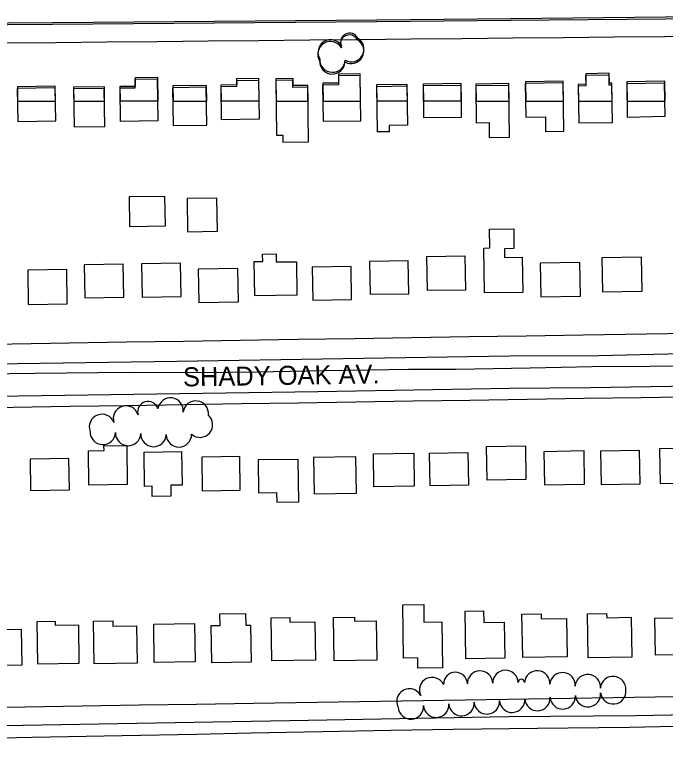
# Model space of a CAD drawing. Extents: x -25029 to 2274964, y -81170 to 687028.
# Drawn here: x 9246 to 9759, y -67950 to -67376 of the extents above; entities that cross this region are included whole.
import ezdxf

# ---------------------------------------------------------------- set-up
doc = ezdxf.new("R2010")
doc.units = 0
for name, color, linetype in [('81911BEA - RW_X_Fee_RW', 7, 'Continuous'), ('BLDG', 7, 'Continuous'), ('GE_X_CL_2000', 7, 'Continuous'), ('ROAD', 7, 'Continuous'), ('ROAD-NAME', 7, 'Continuous'), ('TREES', 7, 'Continuous')]:
    doc.layers.add(name, color=color, linetype=linetype)

msp = doc.modelspace()

# ---------------------------------------------------------------- linework, layer by layer
at = {"layer": '81911BEA - RW_X_Fee_RW'}
for points in [[(9238.39, -67398.78), (9278.39, -67398.39), (9318.38, -67398), (9358.38, -67397.6), (9398.38, -67397.21), (9438.38, -67396.82), (9478.38, -67396.43), (9518.38, -67396.03), (9558.38, -67395.64), (9598.38, -67395.25), (9638.38, -67394.85), (9678.38, -67394.46), (9718.38, -67394.07), (9758.38, -67393.67), (9798.37, -67393.28), (9843.37, -67392.84), (9888.37, -67392.39), (9934.09, -67391.94)], [(8973.96, -67639.98), (9018.96, -67639.29), (9063.95, -67638.6), (9108.95, -67637.9), (9153.94, -67637.21), (9198.94, -67636.52), (9243.93, -67635.83), (9288.93, -67635.13), (9333.93, -67634.44), (9378.92, -67633.75), (9423.92, -67633.05), (9468.91, -67632.36), (9513.91, -67631.67), (9558.91, -67630.98), (9603.9, -67630.28), (9648.9, -67629.59), (9693.89, -67628.9), (9743.89, -67628.13), (9793.88, -67627.36), (9795.35, -67627.34)], [(8974.72, -67689.98), (9019.72, -67689.28), (9064.71, -67688.59), (9109.71, -67687.9), (9154.71, -67687.21), (9199.7, -67686.51), (9244.7, -67685.82), (9289.69, -67685.13), (9334.69, -67684.44), (9379.69, -67683.74), (9424.68, -67683.05), (9469.68, -67682.36), (9514.67, -67681.66), (9559.67, -67680.97), (9604.66, -67680.28), (9649.66, -67679.59), (9694.66, -67678.89), (9739.65, -67678.2), (9784.52, -67677.51)], [(8984.21, -67926.24), (9029.21, -67925.53), (9074.2, -67924.82), (9119.2, -67924.11), (9164.2, -67923.4), (9209.19, -67922.69), (9254.19, -67921.98), (9299.18, -67921.27), (9344.18, -67920.56), (9389.17, -67919.85), (9434.17, -67919.14), (9484.16, -67918.36), (9534.16, -67917.57), (9584.15, -67916.78), (9634.15, -67915.99), (9684.14, -67915.2), (9734.14, -67914.41), (9784.13, -67913.62), (9822.1, -67913.03)]]:
    msp.add_lwpolyline(points, dxfattribs=at)
at = {"layer": 'BLDG'}
for p, q in [((9714.4, -67422.7), (9695.97, -67423.03)), ((9714.54, -67430.6), (9714.4, -67422.7)), ((9340.99, -67426.05), (9358.31, -67425.79)), ((9341.09, -67432.74), (9340.99, -67426.05)), ((9358.31, -67425.79), (9358.6, -67444.78)), ((9421.02, -67426.89), (9438.09, -67426.63)), ((9421.09, -67431.52), (9421.02, -67426.89)), ((9438.09, -67426.63), (9438.37, -67444.77)), ((9465.25, -67426.77), (9451.81, -67426.97)), ((9451.81, -67426.97), (9452.08, -67444.77)), ((9465.34, -67432.4), (9465.25, -67426.77)), ((9518.21, -67423.11), (9501.1, -67423.37)), ((9501.1, -67423.37), (9501.21, -67430.42)), ((9518.54, -67444.76), (9518.21, -67423.11)), ((9695.97, -67423.03), (9696.12, -67431.3)), ((9277.91, -67432.92), (9248.01, -67433.37)), ((9248.01, -67433.37), (9248.18, -67444.79)), ((9278.09, -67444.79), (9277.91, -67432.92)), ((9316.59, -67433.36), (9292.33, -67433.72)), ((9292.33, -67433.72), (9292.5, -67444.78)), ((9316.76, -67444.78), (9316.59, -67433.36)), ((9329.02, -67432.92), (9341.09, -67432.74)), ((9329.2, -67444.78), (9329.02, -67432.92)), ((9397.04, -67432.28), (9370.46, -67432.68)), ((9370.46, -67432.68), (9370.65, -67444.78)), ((9397.23, -67444.77), (9397.04, -67432.28)), ((9408.7, -67431.72), (9421.09, -67431.52)), ((9408.89, -67444.77), (9408.7, -67431.72)), ((9476.97, -67432.23), (9465.34, -67432.4)), ((9477.16, -67444.76), (9476.97, -67432.23)), ((9501.21, -67430.42), (9488.72, -67430.61)), ((9488.72, -67430.61), (9488.93, -67444.76)), ((9531.37, -67431.63), (9555.06, -67431.27)), ((9531.57, -67444.76), (9531.37, -67431.63)), ((9555.06, -67431.27), (9555.26, -67444.75)), ((9568.1, -67431.04), (9597.51, -67430.58)), ((9568.3, -67444.75), (9568.1, -67431.04)), ((9597.51, -67430.58), (9597.72, -67444.75)), ((9635.44, -67430.86), (9609.35, -67431.25)), ((9609.35, -67431.25), (9609.55, -67444.75)), ((9635.65, -67444.74), (9635.44, -67430.86)), ((9678.15, -67428.89), (9648.44, -67429.44)), ((9648.44, -67429.44), (9648.72, -67444.74)), ((9678.44, -67444.74), (9678.15, -67428.89)), ((9696.12, -67431.3), (9689.98, -67431.41)), ((9689.98, -67431.41), (9690.22, -67444.74)), ((9716.52, -67430.56), (9714.54, -67430.6)), ((9716.78, -67444.73), (9716.52, -67430.56)), ((9758.2, -67428.99), (9728.37, -67429.54)), ((9728.37, -67429.54), (9728.64, -67444.73)), ((9758.48, -67444.73), (9758.2, -67428.99)), ((9248.18, -67444.79), (9278.09, -67444.79)), ((9292.5, -67444.78), (9316.76, -67444.78)), ((9358.6, -67444.78), (9329.2, -67444.78)), ((9370.65, -67444.78), (9397.23, -67444.77)), ((9438.37, -67444.77), (9408.89, -67444.77)), ((9452.08, -67444.77), (9477.16, -67444.76)), ((9488.93, -67444.76), (9518.54, -67444.76)), ((9555.26, -67444.75), (9531.57, -67444.76)), ((9597.72, -67444.75), (9568.3, -67444.75)), ((9609.55, -67444.75), (9635.65, -67444.74)), ((9648.72, -67444.74), (9678.44, -67444.74)), ((9690.22, -67444.74), (9716.78, -67444.73)), ((9728.64, -67444.73), (9758.48, -67444.73))]:
    msp.add_line(p, q, dxfattribs=at)
for points in [[(9328.89, -67434.28), (9340.96, -67434.1), (9340.86, -67427.41), (9358.18, -67427.15), (9358.68, -67460.3), (9329.29, -67460.74)], [(9408.57, -67433.08), (9420.96, -67432.89), (9420.89, -67428.26), (9437.96, -67428), (9438.43, -67458.84), (9408.96, -67459.29)], [(9465.21, -67433.77), (9465.12, -67428.14), (9451.68, -67428.34), (9452.33, -67471.57), (9457.1, -67471.49), (9457.19, -67476.97), (9477.49, -67476.67), (9476.84, -67433.6)], [(9500.97, -67424.75), (9501.08, -67431.8), (9488.59, -67431.98), (9489.02, -67460.5), (9518.62, -67460.05), (9518.08, -67424.49)], [(9716.93, -67461.37), (9716.39, -67431.96), (9714.41, -67432), (9714.27, -67424.1), (9695.84, -67424.43), (9695.99, -67432.7), (9689.85, -67432.81), (9690.38, -67461.85)], [(9248.27, -67460.74), (9278.18, -67460.29), (9277.78, -67434.27), (9247.88, -67434.72)], [(9397.36, -67463.49), (9396.91, -67433.64), (9370.33, -67434.04), (9370.79, -67463.89)], [(9554.93, -67432.65), (9555.39, -67463.55), (9540.97, -67463.76), (9541.05, -67468.83), (9531.78, -67468.97), (9531.24, -67433.01)], [(9597.76, -67457.42), (9568.35, -67457.86), (9567.97, -67432.42), (9597.38, -67431.97)], [(9609.22, -67432.64), (9609.66, -67461.7), (9619.74, -67461.55), (9619.92, -67473.3), (9635.92, -67473.06), (9635.31, -67432.25)], [(9648.79, -67457.38), (9664.12, -67457.1), (9664.33, -67468.59), (9678.72, -67468.32), (9678.02, -67430.29), (9648.31, -67430.83)], [(9728.71, -67457.16), (9758.54, -67456.62), (9758.07, -67430.4), (9728.24, -67430.94)], [(9316.91, -67464.61), (9316.46, -67434.71), (9292.2, -67435.07), (9292.65, -67464.98)], [(9336.47, -67543.38), (9364.68, -67542.96), (9364.33, -67519.75), (9336.12, -67520.18)], [(9405.67, -67547.2), (9405.28, -67521.1), (9381.77, -67521.45), (9382.16, -67547.56)], [(9615.56, -67560.41), (9620.28, -67560.34), (9620.06, -67545.55), (9639.16, -67545.26), (9639.39, -67560.83), (9631.88, -67560.95), (9631.99, -67567.9), (9645.91, -67567.69), (9646.32, -67595.35), (9616.1, -67595.81)], [(9434.72, -67571.05), (9441.34, -67570.95), (9441.25, -67565.14), (9451.96, -67564.97), (9452.06, -67571.43), (9467.94, -67571.19), (9468.34, -67597.68), (9435.13, -67598.19)], [(9525.95, -67596.92), (9556.39, -67596.46), (9555.99, -67570.46), (9525.55, -67570.92)], [(9600.69, -67566.57), (9601.1, -67593.56), (9571.18, -67594.02), (9570.78, -67567.02)], [(9660.52, -67599), (9691.7, -67598.43), (9691.21, -67571.83), (9660.04, -67572.39)], [(9709.09, -67594.99), (9740.34, -67594.42), (9739.86, -67567.58), (9708.61, -67568.15)], [(9256.56, -67605), (9287.26, -67604.54), (9286.85, -67577.43), (9256.15, -67577.89)], [(9301.1, -67599.74), (9331.83, -67599.28), (9331.43, -67573.26), (9300.7, -67573.72)], [(9346.32, -67599.2), (9377.06, -67598.73), (9376.67, -67572.32), (9345.92, -67572.78)], [(9390.94, -67603.28), (9422.27, -67602.8), (9421.87, -67576.57), (9390.54, -67577.04)], [(9480.79, -67601.5), (9511.37, -67601.04), (9510.97, -67575.03), (9480.39, -67575.5)], [(9303.95, -67720.31), (9316.31, -67720.12), (9316.25, -67716.38), (9334.15, -67716.11), (9334.61, -67746.81), (9304.36, -67747.27)], [(9377.44, -67720.89), (9377.84, -67747.33), (9368.86, -67747.46), (9368.99, -67756.01), (9354.28, -67756.23), (9354.16, -67748.23), (9348.26, -67748.32), (9347.86, -67721.34)], [(9648.74, -67742.81), (9618.12, -67743.27), (9617.72, -67716.87), (9648.34, -67716.4)], [(9663.42, -67747.17), (9695.08, -67746.59), (9694.6, -67720.36), (9662.94, -67720.94)], [(9707.98, -67746.77), (9738.83, -67746.21), (9738.35, -67720.07), (9707.51, -67720.63)], [(9754.64, -67746.04), (9784.8, -67745.49), (9784.3, -67718.19), (9754.15, -67718.74)], [(9258.41, -67751.51), (9288.99, -67751.05), (9288.61, -67726.43), (9258.04, -67726.89)], [(9393.66, -67751.71), (9423.61, -67751.26), (9423.21, -67724.87), (9393.26, -67725.33)], [(9438.13, -67753.45), (9452.31, -67753.24), (9452.43, -67760.72), (9469.71, -67760.46), (9469.21, -67726.99), (9437.74, -67727.46)], [(9481.79, -67754.19), (9515.23, -67753.69), (9514.79, -67724.91), (9481.35, -67725.41)], [(9528.58, -67722.64), (9560.34, -67722.16), (9560.73, -67748.12), (9528.97, -67748.6)], [(9603.08, -67721.7), (9603.46, -67747.31), (9573.27, -67747.77), (9572.89, -67722.15)], [(9568.21, -67841.33), (9568.42, -67855.23), (9582.51, -67855.02), (9583.06, -67891.38), (9563.69, -67891.67), (9563.57, -67883.53), (9552.34, -67883.7), (9551.7, -67841.58)], [(9600.8, -67846.59), (9615.43, -67846.37), (9615.57, -67855.67), (9631.73, -67855.43), (9632.16, -67883.7), (9601.37, -67884.17)], [(9400.83, -67857.97), (9407.7, -67857.87), (9407.57, -67848.81), (9427.86, -67848.5), (9428, -67857.75), (9431.7, -67857.69), (9432.14, -67886.95), (9401.27, -67887.42)], [(9462.63, -67851.67), (9462.68, -67855.38), (9482.39, -67855.08), (9482.85, -67885.23), (9448.48, -67885.75), (9447.97, -67851.89)], [(9497.26, -67851.7), (9513.6, -67851.46), (9513.64, -67854.43), (9530.88, -67854.17), (9531.35, -67885.37), (9497.78, -67885.87)], [(9660.74, -67848.8), (9660.81, -67852.71), (9680.81, -67852.35), (9681.36, -67882.57), (9646.31, -67883.21), (9645.69, -67849.07)], [(9712.37, -67848.47), (9712.43, -67851.78), (9731.66, -67851.43), (9732.23, -67882.9), (9697.89, -67883.53), (9697.26, -67848.75)], [(9780.36, -67851.68), (9780.89, -67880.83), (9750.82, -67881.38), (9750.29, -67852.23)], [(9296.79, -67887.53), (9296.34, -67857.68), (9278.09, -67857.96), (9278.04, -67854.88), (9263.26, -67855.1), (9263.76, -67888.03)], [(9308.03, -67854.62), (9323.29, -67854.39), (9323.35, -67858.41), (9341.89, -67858.13), (9342.33, -67887.66), (9308.54, -67888.17)], [(9355.47, -67856.91), (9387.72, -67856.43), (9388.17, -67886.61), (9355.92, -67887.09)], [(9251.51, -67889.19), (9221.75, -67889.64), (9221.32, -67861.28), (9251.08, -67860.83)]]:
    msp.add_lwpolyline(points, close=True, dxfattribs=at)
at = {"layer": 'GE_X_CL_2000'}
for points in [[(8559.77, -67671.11), (8590.49, -67670.37), (8706.6, -67669.59), (8782.44, -67668.63), (8905.9, -67665.79), (8978.26, -67665.43), (9053.27, -67664.47), (9166.52, -67662.01), (9241.98, -67659.27), (9262.08, -67659.05), (9335.86, -67658.23), (9393.33, -67658.44), (9437.09, -67658.02), (9488.71, -67657.07), (9525.21, -67656.53), (9556.26, -67655.82), (9593.65, -67655.88), (9652.21, -67654.92), (9701.11, -67653.76), (9746.34, -67653.51), (9790.79, -67653.34), (9829.85, -67654.03), (9863.86, -67653.41), (9873.92, -67652.9)], [(8553.84, -67958.32), (8598.97, -67957.31), (8664.68, -67956.32), (8769.57, -67954.24), (8827.93, -67953.63), (9007.11, -67949.97), (9122.81, -67948.14), (9186.08, -67947.54), (9259.61, -67946.08), (9330.46, -67944.72), (9389.3, -67943.56), (9432.06, -67942.55), (9488.49, -67941.62), (9542.31, -67940.39), (9591.66, -67939.69), (9657.88, -67938.96), (9730.37, -67937.99), (9790.12, -67936.72), (9841.09, -67935.39), (9864.02, -67934.42)]]:
    msp.add_lwpolyline(points, dxfattribs=at)
at = {"layer": 'ROAD'}
for points in [[(9636.86, -67379.53), (9758.85, -67378.28), (9916.08, -67377.11), (9978.55, -67376.55), (9988.69, -67376.4), (9996.81, -67378.67), (10003.39, -67383.37), (10008.78, -67389.43), (10012.52, -67396.54), (10013.89, -67403.38), (10013.88, -67411.2), (10011.69, -67417.81), (10008.76, -67423.23), (9993.53, -67444.7)], [(9635.92, -67645.71), (9373.78, -67649.95), (9122.19, -67653.44), (8866.09, -67657.63), (8635.16, -67661.22), (8583.04, -67661.81), (8577.32, -67659.05), (8573.35, -67653.78), (8571.94, -67648.14), (8571.68, -67643.84), (8575.51, -67412.23), (8577.1, -67406.1), (8581.69, -67399.5), (8588.85, -67394.76), (8599.89, -67391.56), (8636.13, -67388.82), (8669.31, -67388.74), (8958.29, -67386.27), (9275.72, -67384.1), (9531.14, -67381.95), (9636.74, -67380.92)], [(8575.08, -67444.87), (8575.63, -67410.97), (8577.22, -67404.84), (8581.81, -67398.24), (8588.97, -67393.5), (8600.01, -67390.29), (8636.25, -67387.55), (8669.43, -67387.47), (8958.41, -67384.96), (9275.84, -67382.75), (9531.26, -67380.57), (9636.86, -67379.53)], [(9636.74, -67380.92), (9758.73, -67379.69), (9915.96, -67378.54)], [(9771.51, -67643.94), (9706.15, -67645.47), (9635.92, -67645.71)], [(9635.84, -67670.97), (9699.76, -67670.44), (9778.95, -67668.99), (9797.03, -67669.42), (9806.96, -67671.84), (9814.87, -67675.3), (9823.2, -67681.08), (9832.14, -67688.06), (9839.19, -67696.95), (9843, -67703.38), (9846.61, -67711.36), (9848.24, -67717.64), (9850.28, -67788.38), (9851.62, -67871.64), (9852.27, -67900.43), (9851.13, -67907.74), (9847.55, -67914.72), (9842.43, -67920.23), (9835.43, -67924.73), (9828.97, -67926.86), (9819.7, -67927.45), (9735.06, -67929.16), (9635.02, -67929.98)], [(9635.02, -67929.98), (9477.57, -67932.82), (9191.95, -67937.74), (8893.68, -67943.15), (8593.62, -67948.01), (8582.38, -67944.48), (8574.99, -67938.69), (8570.39, -67931.23), (8568.04, -67923.32), (8566.41, -67909.27), (8570.96, -67700.78), (8572.6, -67692.67), (8575.74, -67689.2), (8581.78, -67686.93), (8587.78, -67685.96), (9067.42, -67679.43), (9484.92, -67673.47), (9635.84, -67670.97)]]:
    msp.add_lwpolyline(points, dxfattribs=at)
at = {"layer": 'TREES'}
for centre, radius, start, end in [((9509.65, -67399.41), 7.02, 26.18583, 206.18583), ((9509.78, -67398.03), 7.02, 26.19283, 206.19283), ((9494.79, -67407.67), 10, 31.10565, 211.10565), ((9494.92, -67406.29), 10, 31.11265, 211.11265), ((9511.08, -67405.05), 10, 240.85504, 60.85504), ((9511.21, -67403.67), 10, 240.86204, 60.86204), ((9496.35, -67411.93), 10, 177.30633, 357.30633), ((9496.22, -67413.31), 10, 177.29933, 357.29933), ((9368.74, -67688.47), 10, 352.89244, 172.89244), ((9388.58, -67690.95), 10, 352.89244, 172.89244), ((9333.57, -67694.87), 10, 17.94529, 197.94529), ((9350.95, -67689.51), 8.19, 16.15553, 196.15553), ((9314.7, -67701.48), 10, 20.65961, 200.65961), ((9391.9, -67699.69), 10, 228.63339, 48.63339), ((9315.33, -67705.41), 10, 177.6901, 357.6901), ((9335.31, -67706.22), 10, 177.6901, 357.6901), ((9355.3, -67707.02), 10, 177.6901, 357.6901), ((9375.29, -67707.31), 10, 180.67437, 0.67437), ((9632.65, -67903.21), 10, 1.41637, 181.41637), ((9574.85, -67908.79), 10, 25.96904, 205.96904), ((9593.25, -67904.18), 9.41, 1.41636, 181.41636), ((9612.65, -67903.7), 10, 1.41637, 181.41637), ((9657.7, -67903.57), 10, 355.77411, 175.77411), ((9677.65, -67905.05), 10, 355.77411, 175.77411), ((9697.59, -67906.52), 10, 355.77411, 175.77411), ((9717.54, -67907.99), 10, 355.77411, 175.77411), ((9645.19, -67902.9), 2.54, 1.41637, 181.41637), ((9556.98, -67917.78), 10, 27.44675, 207.44675), ((9717.58, -67909.85), 10, 186.41366, 6.41366), ((9637.91, -67916.48), 10, 183.76679, 3.76679), ((9657.85, -67915.17), 9.98, 183.76679, 3.76679), ((9677.78, -67913.85), 10, 183.76679, 3.76679), ((9697.7, -67912.08), 10, 186.408, 6.408), ((9558.09, -67921.74), 10, 183.76679, 3.76679), ((9578.04, -67920.42), 10, 183.76679, 3.76679), ((9598, -67919.11), 10, 183.76679, 3.76679), ((9617.96, -67917.79), 10, 183.76679, 3.76679)]:
    msp.add_arc(centre, radius, start, end, dxfattribs=at)

# ---------------------------------------------------------------- texts
at = {"layer": 'ROAD-NAME'}
msp.add_text('SHADY OAK AV.', height=15, rotation=0.89015, dxfattribs=at).set_placement((9378.63, -67669.54))

doc.saveas('drawing.dxf')
